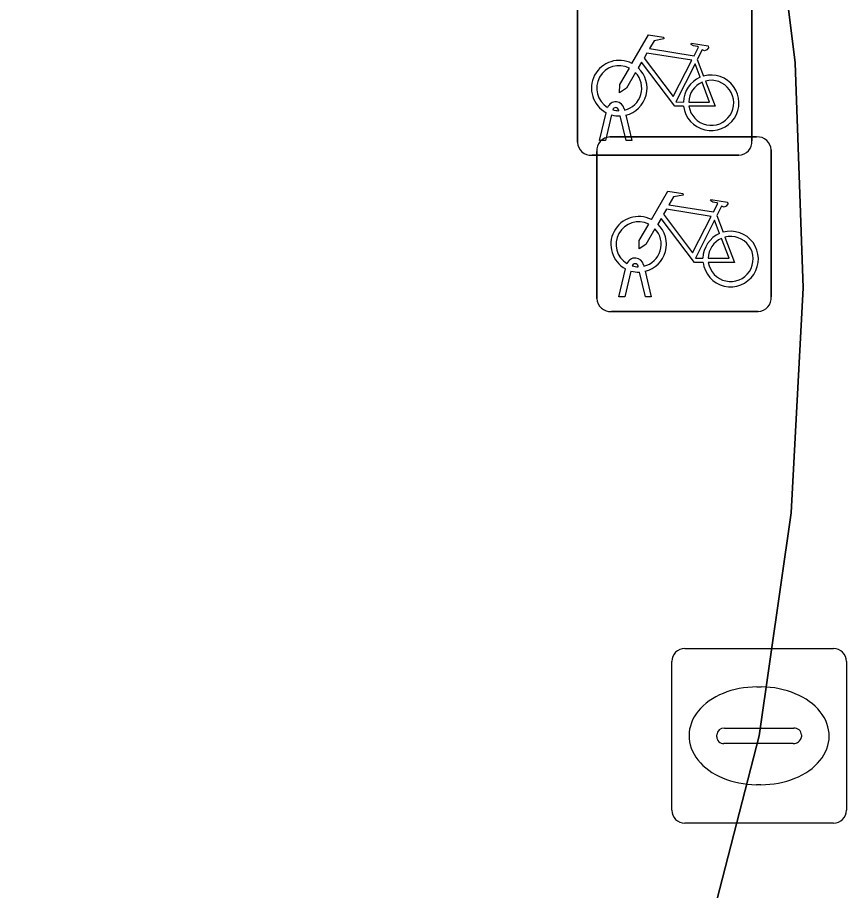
# Model space of a CAD drawing. Extents: x 158031 to 159244, y 380104 to 381214.
# Drawn here: x 158755.19 to 158759.936, y 381060.337 to 381065.336 of the extents above; entities that cross this region are included whole.
import ezdxf

# ---------------------------------------------------------------- set-up
doc = ezdxf.new("R2010")
doc.units = 0
for name, color, linetype in [('IMGEO_Fietsenrek', 7, 'Continuous'), ('IMGEO_Kolk', 7, 'Continuous'), ('IMGEO_Rijbaan_lokaal_open', 7, 'Continuous'), ('IMGEO_Voetpad_open', 7, 'Continuous')]:
    doc.layers.add(name, color=color, linetype=linetype)

msp = doc.modelspace()

# ---------------------------------------------------------------- linework, layer by layer
at = {"layer": 'IMGEO_Fietsenrek'}
for p, q in [((158758.3955, 381064.6209), (158758.3955, 381065.4618)), ((158758.3955, 381065.4618), (158758.3955, 381064.6209)), ((158759.3945, 381065.4711), (158759.3945, 381064.6302)), ((158759.3945, 381064.6302), (158759.3945, 381065.4711)), ((158759.0822, 381065.0952), (158759.1185, 381065)), ((158758.5225, 381064.6303), (158758.5608, 381064.7903)), ((158758.5912, 381064.7781), (158758.5559, 381064.6303)), ((158758.6329, 381064.8019), (158758.6319, 381064.8062)), ((158758.6636, 381064.8134), (158758.6654, 381064.8055)), ((158758.674, 381064.6303), (158758.6401, 381064.772)), ((158758.6724, 381064.7763), (158758.7074, 381064.6303)), ((158758.5559, 381064.6303), (158758.5225, 381064.6303)), ((158758.5809, 381064.6515), (158759.4218, 381064.6515)), ((158759.4218, 381064.6515), (158758.5809, 381064.6515)), ((158758.7074, 381064.6303), (158758.674, 381064.6303)), ((158759.3201, 381064.5465), (158758.4792, 381064.5465)), ((158758.4792, 381064.5465), (158759.3201, 381064.5465)), ((158758.5065, 381063.7269), (158758.5065, 381064.5678)), ((158758.5065, 381064.5678), (158758.5065, 381063.7269)), ((158759.5055, 381064.5771), (158759.5055, 381063.7362)), ((158759.5055, 381063.7362), (158759.5055, 381064.5771)), ((158759.1932, 381064.2012), (158759.2295, 381064.106)), ((158758.6335, 381063.7363), (158758.6718, 381063.8963)), ((158758.7022, 381063.8841), (158758.6669, 381063.7363)), ((158758.7439, 381063.9079), (158758.7429, 381063.9122)), ((158758.7746, 381063.9194), (158758.7764, 381063.9115)), ((158758.7834, 381063.8823), (158758.8184, 381063.7363)), ((158758.785, 381063.7363), (158758.7511, 381063.878)), ((158758.6669, 381063.7363), (158758.6335, 381063.7363)), ((158758.8184, 381063.7363), (158758.785, 381063.7363)), ((158759.4311, 381063.6525), (158758.5902, 381063.6525)), ((158758.5902, 381063.6525), (158759.4311, 381063.6525))]:
    msp.add_line(p, q, dxfattribs=at)
for points in [[(158758.7081, 381065.0722), (158758.8028, 381065.2357), (158758.889, 381065.2219), (158758.8907, 381065.2132), (158758.8346, 381065.2023), (158758.8084, 381065.157), (158759.0636, 381065.1162)], [(158759.0636, 381065.1162), (158759.0886, 381065.165), (158759.0835, 381065.169), (158759.0603, 381065.1727), (158759.0476, 381065.1802), (158759.0466, 381065.1833), (158759.0488, 381065.1879), (158759.1436, 381065.1728), (158759.1459, 381065.1625), (158759.1365, 381065.1501), (158759.1241, 381065.1437), (158759.1096, 381065.1499), (158759.0822, 381065.0952)], [(158759.0507, 381065.091), (158758.7939, 381065.132), (158758.7772, 381065.1032), (158758.9442, 381064.8829), (158759.0507, 381065.091)], [(158759.0038, 381064.8275), (158758.9541, 381064.8276), (158758.7634, 381065.0793), (158758.7444, 381065.0465)], [(158758.7288, 381065.0197), (158758.6772, 381064.9305), (158758.6373, 381064.9045), (158758.6385, 381064.952), (158758.693, 381065.0462)], [(158759.0987, 381064.993), (158759.0694, 381065.0698), (158758.96, 381064.8517), (158759.0027, 381064.8516)], [(158759.0327, 381064.8515), (158759.1526, 381064.8513), (158759.1094, 381064.9649)], [(158759.1292, 381064.9718), (158759.1842, 381064.8272), (158759.0341, 381064.8275)], [(158758.8191, 381064.1782), (158758.9138, 381064.3417), (158759, 381064.3279), (158759.0017, 381064.3192), (158758.9456, 381064.3083), (158758.9194, 381064.263), (158759.1746, 381064.2222)], [(158759.1746, 381064.2222), (158759.1996, 381064.271), (158759.1945, 381064.275), (158759.1713, 381064.2787), (158759.1586, 381064.2862), (158759.1576, 381064.2893), (158759.1598, 381064.2939), (158759.2546, 381064.2788), (158759.2569, 381064.2685), (158759.2475, 381064.2561), (158759.2351, 381064.2497), (158759.2206, 381064.2559), (158759.1932, 381064.2012)], [(158759.1617, 381064.197), (158758.9049, 381064.238), (158758.8882, 381064.2092), (158759.0552, 381063.9889), (158759.1617, 381064.197)], [(158759.1148, 381063.9335), (158759.0651, 381063.9336), (158758.8744, 381064.1853), (158758.8554, 381064.1525)], [(158758.8398, 381064.1257), (158758.7882, 381064.0365), (158758.7483, 381064.0105), (158758.7495, 381064.058), (158758.804, 381064.1522)], [(158759.2097, 381064.099), (158759.1804, 381064.1758), (158759.071, 381063.9577), (158759.1137, 381063.9576)], [(158759.1437, 381063.9575), (158759.2636, 381063.9573), (158759.2204, 381064.0709)], [(158759.2402, 381064.0778), (158759.2952, 381063.9332), (158759.1451, 381063.9335)]]:
    msp.add_lwpolyline(points, dxfattribs=at)
for centre, radius, start, end in [((158758.6351, 381064.9309), 0.159, 62.6766, 242.1369), ((158758.6351, 381064.9309), 0.129, 63.3192, 238.903), ((158758.6351, 381064.9309), 0.159, 283.5766, 46.6042), ((158758.6351, 381064.9309), 0.129, 283.6043, 43.4302), ((158759.1617, 381064.8469), 0.159, 113.3408, 178.3217), ((158759.1617, 381064.8469), 0.159, 187.0065, 105.7708), ((158759.1617, 381064.8469), 0.129, 113.923, 177.9556), ((158759.1617, 381064.8469), 0.129, 188.6715, 104.5883), ((158758.6149, 381064.8023), 0.0499, 12.8025, 158.6934), ((158758.6351, 381064.9309), 0.159, 253.9967, 271.7867), ((158758.6149, 381064.8023), 0.0174, 12.8025, 163.4502), ((158758.6351, 381064.9309), 0.129, 253.415, 269.0204), ((158758.5842, 381064.5736), 0.0779, 92.4484, 184.2845), ((158758.5842, 381064.5736), 0.0779, 92.4484, 184.2845), ((158759.3168, 381064.6244), 0.0779, 272.4484, 4.2845), ((158759.3168, 381064.6244), 0.0779, 272.4484, 4.2845), ((158759.4276, 381064.5738), 0.0779, 2.4484, 94.2845), ((158759.4276, 381064.5738), 0.0779, 2.4484, 94.2845), ((158758.4734, 381064.6242), 0.0779, 182.4484, 274.2845), ((158758.4734, 381064.6242), 0.0779, 182.4484, 274.2845), ((158758.7461, 381064.0369), 0.159, 62.6766, 242.1369), ((158758.7461, 381064.0369), 0.129, 63.3192, 238.903), ((158758.7461, 381064.0369), 0.159, 283.5766, 46.6042), ((158758.7461, 381064.0369), 0.129, 283.6043, 43.4302), ((158759.2727, 381063.9529), 0.159, 113.3408, 178.3217), ((158759.2727, 381063.9529), 0.159, 187.0065, 105.7708), ((158759.2727, 381063.9529), 0.129, 188.6715, 104.5883), ((158759.2727, 381063.9529), 0.129, 113.923, 177.9556), ((158758.7259, 381063.9083), 0.0499, 12.8025, 158.6934), ((158758.7461, 381064.0369), 0.159, 253.9967, 271.7867), ((158758.7259, 381063.9083), 0.0174, 12.8025, 163.4502), ((158758.7461, 381064.0369), 0.129, 253.415, 269.0204), ((158759.4278, 381063.7304), 0.0779, 272.4484, 4.2845), ((158759.4278, 381063.7304), 0.0779, 272.4484, 4.2845), ((158758.5844, 381063.7302), 0.0779, 182.4484, 274.2845), ((158758.5844, 381063.7302), 0.0779, 182.4484, 274.2845)]:
    msp.add_arc(centre, radius, start, end, dxfattribs=at)
at = {"layer": 'IMGEO_Kolk'}
for p, q in [((158759.0099, 381061.7235), (158759.8621, 381061.7235)), ((158758.9355, 381060.7969), (158758.9355, 381061.6491)), ((158759.9365, 381061.6491), (158759.9365, 381060.7969)), ((158759.4235, 381061.5027), (158759.4485, 381061.5027)), ((158759.237, 381061.2663), (158759.6349, 381061.2663)), ((158759.1939, 381061.2169), (158759.1939, 381061.2291)), ((158759.6315, 381061.1797), (158759.2336, 381061.1797)), ((158759.678, 381061.2291), (158759.678, 381061.2169)), ((158759.4455, 381060.9433), (158759.4206, 381060.9433)), ((158759.8621, 381060.7225), (158759.0099, 381060.7225))]:
    msp.add_line(p, q, dxfattribs=at)
for points in [[(158759.0099, 381061.7235), (158759.8621, 381061.7235)], [(158758.9355, 381060.7969), (158758.9355, 381061.6491)], [(158759.9365, 381061.6491), (158759.9365, 381060.7969)], [(158759.8621, 381060.7225), (158759.0099, 381060.7225)]]:
    msp.add_lwpolyline(points, dxfattribs=at)
for centre, radius, start, end in [((158759.012, 381061.647), 0.0765, 91.552, 178.448), ((158759.012, 381061.647), 0.0765, 91.552, 178.448), ((158759.86, 381061.647), 0.0765, 1.552, 88.448), ((158759.86, 381061.647), 0.0765, 1.552, 88.448), ((158759.2341, 381061.2261), 0.0403, 85.8775, 175.7526), ((158759.6394, 381061.2279), 0.0386, 1.7309, 96.639), ((158759.2306, 381061.2162), 0.0366, 178.938, 274.7102), ((158759.6354, 381061.2225), 0.043, 264.8664, 352.4533), ((158759.012, 381060.799), 0.0765, 181.552, 268.448), ((158759.012, 381060.799), 0.0765, 181.552, 268.448), ((158759.86, 381060.799), 0.0765, 271.552, 358.448), ((158759.86, 381060.799), 0.0765, 271.552, 358.448)]:
    msp.add_arc(centre, radius, start, end, dxfattribs=at)
for centre, major_axis, ratio, start_param, end_param in [((158759.422, 381061.223), (-0.3872, 0.002), 0.722429, 4.712389, 7.853982), ((158759.447, 381061.223), (-0.3901, 0.002), 0.717154, 1.570796, 4.712389)]:
    msp.add_ellipse(centre, major_axis=major_axis, ratio=ratio, start_param=start_param, end_param=end_param, dxfattribs=at)
at = {"layer": 'IMGEO_Rijbaan_lokaal_open'}
msp.add_lwpolyline([(158756.951, 381082.748), (158759.172, 381068.325), (158759.487, 381066.32), (158759.643, 381065.075), (158759.689, 381063.787), (158759.62, 381062.499), (158759.437, 381061.223), (158759.194, 381060.283)], dxfattribs=at)
at = {"layer": 'IMGEO_Voetpad_open'}
msp.add_lwpolyline([(158751.126, 381046.509), (158753.13, 381049.657), (158757.893, 381057.349), (158758.363, 381058.207), (158758.825, 381059.226), (158759.194, 381060.283), (158759.437, 381061.223), (158759.62, 381062.499), (158759.689, 381063.787), (158759.643, 381065.075), (158759.487, 381066.32), (158759.172, 381068.325), (158756.951, 381082.748)], dxfattribs=at)

doc.saveas('drawing.dxf')
